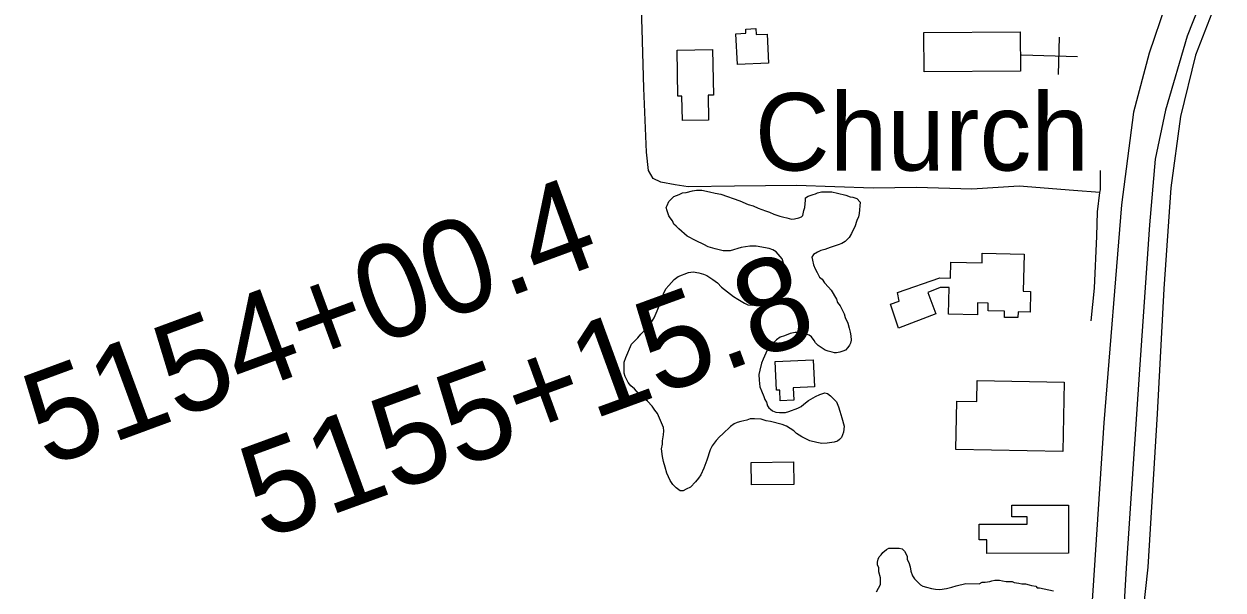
# Model space of a CAD drawing. Extents: x 3324104 to 3361979, y 612876 to 638273.
# Drawn here: x 3331328 to 3332612, y 620956 to 621562 of the extents above; entities that cross this region are included whole.
import ezdxf

# ---------------------------------------------------------------- set-up
doc = ezdxf.new("R2010")
doc.units = 0
for name, color, linetype in [('V-BLDG-OTLN', 7, 'Continuous'), ('V-LEVE-TOET', 7, 'Continuous'), ('V-ROAD-CNTR', 7, 'Continuous'), ('V-SITE-OTLN', 7, 'Continuous'), ('V-SITE-OTLN-IDEN', 7, 'Continuous'), ('V-SITE-VEGE', 7, 'Continuous'), ('V-SURV-IDEN', 7, 'Continuous'), ('V-TOPO-SHOR', 7, 'Continuous')]:
    doc.layers.add(name, color=color, linetype=linetype)

msp = doc.modelspace()

# ---------------------------------------------------------------- linework, layer by layer
at = {"layer": 'V-BLDG-OTLN'}
for points in [[(3332125.8, 621519.9), (3332092.4, 621518.3), (3332090.8, 621551.3), (3332101.5, 621551.9), (3332101.3, 621556.2), (3332112.1, 621556.8), (3332112.4, 621550.4), (3332124.3, 621550.9)], [(3332292, 621552.7), (3332395.4, 621553.4), (3332395.7, 621511.3), (3332292.3, 621510.6)], [(3332027.9, 621533.6), (3332065.9, 621534.3), (3332066.8, 621485.7), (3332061.1, 621485.6), (3332061.6, 621458.8), (3332033.6, 621458.3), (3332033.1, 621484.5), (3332028.8, 621484.5)], [(3332321.1, 621306.7), (3332354.5, 621306), (3332354.7, 621316.3), (3332399.4, 621315.4), (3332398.6, 621275.7), (3332406.3, 621275.5), (3332405.8, 621253.3), (3332393, 621253.5), (3332392.8, 621247.4), (3332378.5, 621247.6), (3332378.6, 621254.2), (3332360.8, 621254.6), (3332361, 621262.9), (3332349.7, 621263.1), (3332349.5, 621250.6), (3332318.6, 621251.3), (3332319.2, 621279.6), (3332309.7, 621279.8), (3332296.3, 621274.5), (3332304.8, 621251.4), (3332265.1, 621236.3), (3332256.5, 621261.7), (3332265.8, 621265), (3332263.9, 621274.3), (3332309.2, 621289.9), (3332320.8, 621289.5)], [(3332132.8, 621200.3), (3332173.6, 621202.3), (3332175, 621173.2), (3332152.3, 621172.1), (3332152.9, 621158.9), (3332138.3, 621158.2), (3332137.8, 621169.9), (3332134.3, 621169.8)], [(3332440.9, 621104.2), (3332326.4, 621106.3), (3332327.4, 621158), (3332348.9, 621157.6), (3332349.3, 621180), (3332442.3, 621178.3)], [(3332107.2, 621092.3), (3332152.5, 621092.9), (3332152.8, 621068.9), (3332107.6, 621068.3)], [(3332447.1, 620995.3), (3332359.7, 620994.9), (3332359.7, 621009.5), (3332351.2, 621009.5), (3332351.2, 621026.2), (3332402.7, 621026.4), (3332402.6, 621034.2), (3332386.4, 621034.1), (3332386.3, 621046.5), (3332446.9, 621046.7)]]:
    msp.add_lwpolyline(points, close=True, dxfattribs=at)
at = {"layer": 'V-LEVE-TOET'}
for points in [[(3332629.2, 621628.5), (3332605.4, 621586.1), (3332583.1, 621528.3), (3332567, 621462.8), (3332556.7, 621386.4), (3332549.2, 621278.2), (3332541.9, 621144.3), (3332531.9, 620980.2)], [(3332531.9, 620980.2), (3332484.6, 620547), (3332473.7, 620385.5), (3332465.8, 620256.5), (3332452.4, 620072.8), (3332441.8, 619879.1), (3332437.9, 619728.6), (3332431.2, 619600.3), (3332422.7, 619454.4), (3332408, 619247.3), (3332390.4, 619063.1), (3332380, 618890.4), (3332365.3, 618702), (3332353.2, 618535.8), (3332349, 618436), (3332347.9, 618343.2), (3332354.1, 618264.2)]]:
    msp.add_lwpolyline(points, dxfattribs=at)
at = {"layer": 'V-ROAD-CNTR'}
msp.add_lwpolyline([(3335801.6, 625083.2), (3334881.1, 624260.2), (3334472.9, 623895.9), (3334358, 623790.3), (3334255.1, 623697.1), (3334200.7, 623647.7), (3334152.3, 623600.3), (3334077.2, 623518.6), (3333606.7, 622932.8), (3332948.8, 622115.4), (3332638.7, 621722.9), (3332601.1, 621669.5), (3332582.1, 621643.4), (3332550.9, 621581.9), (3332533.2, 621530.4), (3332516.7, 621467.3), (3332503.8, 621368.2), (3332484.7, 621134.9), (3332435.8, 620389.6)], dxfattribs=at)
at = {"layer": 'V-SITE-OTLN'}
for p, q in [((3332436.2, 621507.7), (3332437.4, 621547.7)), ((3332396.8, 621528.9), (3332456.8, 621527.1))]:
    msp.add_line(p, q, dxfattribs=at)
at = {"layer": 'V-SITE-VEGE'}
for points in [[(3332118, 621262.5), (3332120.6, 621263), (3332125.9, 621265.2), (3332128, 621267.3), (3332131.2, 621270), (3332138.6, 621277.5), (3332140.7, 621280.2), (3332143.3, 621285.5), (3332144.4, 621288.2), (3332144.3, 621297.7), (3332140.5, 621310.5), (3332134, 621317.9), (3332130.3, 621320), (3332126.6, 621321.5), (3332112.7, 621324.1), (3332105.8, 621324), (3332096.3, 621322.4), (3332084.6, 621319.1), (3332077.2, 621319), (3332068.7, 621321.1), (3332061.2, 621323.2), (3332056.4, 621325.8), (3332048.4, 621329.5), (3332038.8, 621334.7), (3332029.7, 621342.6), (3332027, 621345.3), (3332024.4, 621347.4), (3332022.8, 621351.1), (3332020.6, 621354.2), (3332019, 621356.4), (3332018.4, 621358.5), (3332017.4, 621361.7), (3332016.3, 621365.4), (3332017.3, 621367.5), (3332018.9, 621371.8), (3332024.2, 621377.1), (3332030, 621379.3), (3332033.7, 621380.9), (3332037.4, 621381.5), (3332044.3, 621383.1), (3332048.6, 621383.7), (3332054.4, 621383.7), (3332062.4, 621382.2), (3332068.8, 621380.6), (3332074.6, 621379.6), (3332094.9, 621372.3), (3332103.9, 621368.7), (3332109.3, 621367.1), (3332114.6, 621364.5), (3332122.6, 621361.9), (3332126.8, 621360.3), (3332131.6, 621358.2), (3332138, 621356.1), (3332142.3, 621355.1), (3332145.5, 621354.1), (3332150.3, 621353), (3332153.5, 621353.1), (3332158.2, 621354.2), (3332160.9, 621355.2), (3332162.5, 621356.9), (3332163.5, 621362.2), (3332164.5, 621365.4), (3332165.5, 621373.3), (3332165.5, 621375.5), (3332168.2, 621377.6), (3332170.3, 621378.2), (3332173.5, 621379.3)], [(3332173.5, 621379.3), (3332176.1, 621379.8), (3332178.2, 621380.9), (3332182.5, 621382), (3332193.6, 621382.1), (3332199.5, 621380.5), (3332208.5, 621378.4), (3332213.3, 621376.9), (3332216, 621376.4), (3332220.3, 621374.8), (3332224, 621371.1), (3332223, 621358.9), (3332222, 621355.2), (3332220.4, 621351.4), (3332218.3, 621344.5), (3332216.2, 621340.8), (3332214.7, 621337.6), (3332212.1, 621333.3), (3332207.8, 621329), (3332204.1, 621326.9), (3332200.4, 621325.2), (3332197.2, 621324.2), (3332191.9, 621322.5), (3332188.8, 621321.4), (3332186.1, 621320.4), (3332181.9, 621319.3), (3332178.2, 621317.6), (3332173.9, 621315), (3332172.3, 621312.3), (3332172.9, 621309.1), (3332174, 621303.8), (3332175.6, 621299.6), (3332177.8, 621295.9), (3332180.5, 621290.6), (3332183.1, 621288.5), (3332185.8, 621284.8), (3332190.1, 621280), (3332192.8, 621276.8), (3332198.7, 621267.3), (3332199.8, 621263.6), (3332202.5, 621259.9), (3332206.8, 621251.4), (3332207.9, 621247.7), (3332210.6, 621241.4), (3332212.2, 621236.1), (3332213.3, 621231.8), (3332213.9, 621228.1), (3332214.4, 621223.3), (3332213.4, 621220.1), (3332212.3, 621218), (3332210.8, 621215.3), (3332208.1, 621212.6), (3332205.5, 621211.6), (3332202.3, 621210.5), (3332198.6, 621209.9), (3332196.5, 621209.9), (3332193.8, 621210.4), (3332189.5, 621211.4), (3332186.3, 621212.5), (3332183.1, 621214.6), (3332178.9, 621217.7), (3332176.2, 621220.4), (3332174.6, 621223), (3332171.9, 621226.7), (3332169.2, 621228.8), (3332166, 621229.9), (3332159.1, 621231.4), (3332154.3, 621231.4), (3332149, 621230.3), (3332142.7, 621228.1), (3332138.4, 621226.5), (3332134.2, 621223.8), (3332126.3, 621215.8), (3332124.2, 621212.6), (3332120, 621203), (3332118.4, 621198.7), (3332116.4, 621191.3), (3332115.3, 621186.5), (3332115.9, 621180.6), (3332116.5, 621173.2), (3332118.1, 621169), (3332120.8, 621163.1), (3332121.9, 621159.9), (3332123.5, 621156.8), (3332124.6, 621153.1), (3332126.2, 621150.9), (3332127.8, 621149.4), (3332130, 621147.8), (3332133.7, 621146.2), (3332137.4, 621145.7), (3332143.8, 621145.8), (3332147.5, 621146.8), (3332157, 621150.6), (3332160.7, 621152.3), (3332163.4, 621154.9), (3332168.7, 621158.7), (3332176.1, 621163), (3332180.8, 621165.2), (3332184, 621166.2), (3332186.1, 621166.8), (3332188.8, 621166.3)], [(3332188.8, 621166.3), (3332192, 621163.6), (3332198.4, 621157.3), (3332200.6, 621152), (3332202.2, 621147.2), (3332204.4, 621140.3), (3332206.6, 621131.3), (3332206.1, 621124.9), (3332205.1, 621121.8), (3332204, 621119.1), (3332201.9, 621116.9), (3332199.8, 621115.3), (3332196.1, 621114.2), (3332188.7, 621113.1), (3332182.8, 621112.6), (3332177.5, 621113.6), (3332170, 621115.7), (3332161.5, 621119.8), (3332155.6, 621123.5), (3332153, 621126.2), (3332144.9, 621131.4), (3332140.2, 621133), (3332127.9, 621136.1), (3332123.1, 621137.1), (3332117.8, 621138.7), (3332110.9, 621139.1), (3332106.1, 621139.1), (3332102.4, 621137.5), (3332096, 621136.4), (3332092.3, 621135.3), (3332089.1, 621133.7), (3332084.9, 621131), (3332077, 621123), (3332073.3, 621119.7), (3332069.6, 621116), (3332065.4, 621110.1), (3332063.3, 621105.9), (3332059.7, 621094.7), (3332056.5, 621086.2), (3332053.4, 621079.2), (3332050.8, 621075.5), (3332047.6, 621071.7), (3332042.3, 621065.9), (3332037.6, 621063.7), (3332034.4, 621062.1), (3332031.2, 621062.1), (3332026.9, 621065.2), (3332023.2, 621068.9), (3332020.5, 621073.1), (3332016.7, 621081.1), (3332015.1, 621087.4), (3332013.4, 621093.3), (3332012.3, 621098.6), (3332011.2, 621107.1), (3332012.2, 621111.9), (3332012.2, 621115.6), (3332013.2, 621122), (3332013.7, 621126.2), (3332013.2, 621129.9), (3332011, 621134.7), (3332006.7, 621144.8), (3332004, 621148.5), (3332001.3, 621152.7), (3331996, 621158), (3331991.2, 621161.7), (3331986.9, 621165.9), (3331982.1, 621171.2), (3331978.3, 621174.3), (3331975.6, 621178), (3331972.4, 621184.4), (3331971.3, 621188.1), (3331971.2, 621199.8), (3331972.8, 621204.6), (3331979.1, 621219), (3331985.9, 621225.9), (3331989.1, 621229.7), (3331998, 621238.8), (3332003.3, 621247.3), (3332006.4, 621254.8), (3332008.5, 621260.1), (3332010.1, 621265.4), (3332013.2, 621272.9), (3332015.8, 621278.2), (3332019, 621282), (3332024.8, 621288.4), (3332029, 621291.6), (3332040.1, 621295.9), (3332044.9, 621296.5), (3332051.3, 621295.5), (3332056.1, 621293.9), (3332059.8, 621292.4), (3332066.2, 621288.1), (3332071.1, 621284.5), (3332075.3, 621280.2), (3332088.2, 621270.2), (3332093, 621267.1), (3332099.9, 621262.9), (3332103.6, 621261.3), (3332108.4, 621260.8), (3332113.7, 621261.4), (3332118, 621262.5)], [(3332241.5, 620953.8), (3332245.5, 620961.7), (3332245.6, 620968.9), (3332244, 620975.3), (3332244, 620980.1), (3332242.5, 620982.5), (3332242.5, 620985.7), (3332243.3, 620988.8), (3332244.1, 620991.2), (3332246.5, 620993.6), (3332248.1, 620996), (3332252.1, 620999.1), (3332254.5, 621000.7), (3332265.7, 621000.6), (3332268.9, 620999.8), (3332271.2, 620997.4), (3332272.8, 620995), (3332274.4, 620991.8), (3332274.4, 620988.6), (3332275.9, 620985.4), (3332277.5, 620980.6), (3332278.3, 620975.9), (3332279.8, 620971.1), (3332282.2, 620967.9), (3332288.5, 620961.5), (3332290.9, 620959.9), (3332294.9, 620959), (3332300.4, 620957.4), (3332304.4, 620956.6), (3332309.2, 620956.5), (3332316.4, 620957.3), (3332322, 620958.9), (3332326.7, 620960.4), (3332337.1, 620962.7), (3332351.5, 620962.6), (3332354.6, 620964.2)], [(3332354.6, 620964.2), (3332357.8, 620964.2), (3332362.6, 620965), (3332365, 620965.7), (3332368.2, 620966.5), (3332373, 620966.5), (3332376.2, 620965.7), (3332380.1, 620964.9), (3332386.5, 620964.8), (3332388.9, 620964)], [(3332388.9, 620964), (3332393.7, 620963.2), (3332396.9, 620962.4), (3332400.8, 620962.3), (3332404.8, 620961.5), (3332407.2, 620960.7), (3332412, 620959.9), (3332413.6, 620958.3), (3332415.9, 620958.2), (3332431.1, 620955)]]:
    msp.add_lwpolyline(points, dxfattribs=at)
at = {"layer": 'V-TOPO-SHOR'}
for points in [[(3332986, 622123.4), (3332943.2, 622063.5), (3332887, 621991.5), (3332833.8, 621924.8), (3332773.2, 621852.7), (3332727.4, 621796.5), (3332674.2, 621724.5), (3332642.4, 621679.5), (3332610, 621629.4), (3332593.8, 621598.7), (3332574, 621548.6), (3332550.7, 621469.4), (3332539.9, 621417.1), (3332533.7, 621346.9), (3332522.9, 621191.8), (3332508.8, 620979.1), (3332504.8, 620912)], [(3332480.7, 621381.5), (3332452.5, 621383.4), (3332394, 621388), (3332343.5, 621385.1), (3332284.2, 621386.8), (3332237.8, 621386), (3332155.8, 621388.7), (3332089.5, 621388.3), (3332039.8, 621387.5), (3332025.7, 621389.5), (3332010.3, 621392.3), (3332002.4, 621396.3), (3331997.4, 621405), (3331995.2, 621424.5), (3331992.2, 621493.2), (3331990.5, 621556.2), (3331989.9, 621576.5), (3331931.1, 621578.2), (3331866.9, 621577.3), (3331796.8, 621578.4), (3331719.6, 621578.9)], [(3332471.2, 621244.1), (3332474.8, 621279.1), (3332477.3, 621334.7), (3332477.9, 621360.8), (3332480.7, 621381.5), (3332481.1, 621384.4), (3332481.2, 621404.9)]]:
    msp.add_lwpolyline(points, dxfattribs=at)

# ---------------------------------------------------------------- texts
at = {"layer": 'V-SITE-OTLN-IDEN'}
msp.add_text('Church', height=83, dxfattribs=at).set_placement((3332111.1, 621404.9))
at = {"layer": 'V-SURV-IDEN'}
for s, rotation, p in [('5154+00.4', 20.2265, (3331352.6, 621087)), ('5155+15.8', 20.078, (3331584.8, 621009.2))]:
    msp.add_text(s, height=100, rotation=rotation, dxfattribs=at).set_placement(p)

doc.saveas('drawing.dxf')
